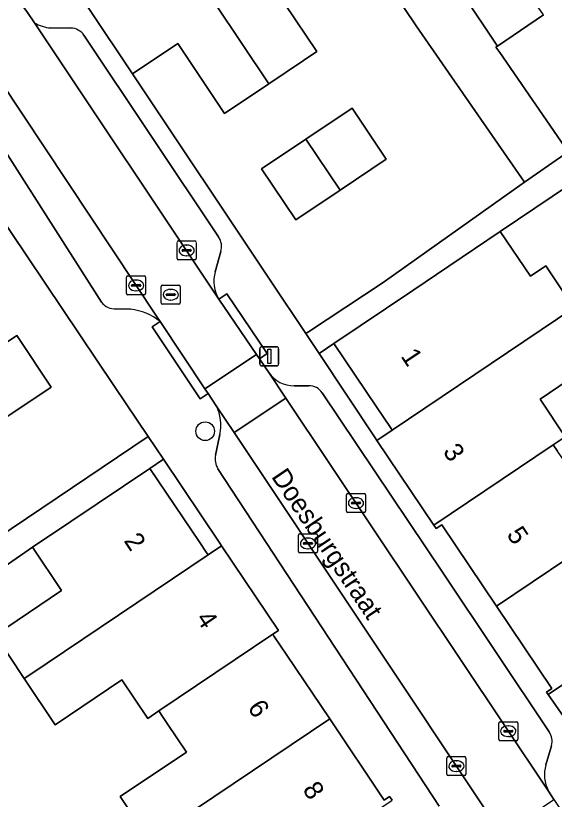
# Model space of a CAD drawing. Extents: x 158352 to 159489, y 383828 to 384603.
# Drawn here: x 158850.99 to 158879.31, y 384167.59 to 384208.76 of the extents above; entities that cross this region are included whole.
import ezdxf

# ---------------------------------------------------------------- set-up
doc = ezdxf.new("R2010")
doc.units = 0
for name, color, linetype in [('IMGEO_Boom', 7, 'Continuous'), ('IMGEO_Erf', 7, 'Continuous'), ('IMGEO_Kolk', 7, 'Continuous'), ('IMGEO_Lichtmast', 7, 'Continuous'), ('IMGEO_Muur', 7, 'Continuous'), ('IMGEO_Openbare_ruimte_label', 7, 'Continuous'), ('IMGEO_Pand', 7, 'Continuous'), ('IMGEO_Pand_nummerreeks', 7, 'Continuous'), ('IMGEO_Parkeervlak_open', 7, 'Continuous'), ('IMGEO_Rijbaan_lokaal_open', 7, 'Continuous'), ('IMGEO_Rioolput', 7, 'Continuous'), ('IMGEO_Voetpad_open', 7, 'Continuous')]:
    doc.layers.add(name, color=color, linetype=linetype)

msp = doc.modelspace()

# ---------------------------------------------------------------- linework, layer by layer
at = {"layer": 'IMGEO_Boom'}
msp.add_circle((158860.955, 384186.927), 0.489, dxfattribs=at)
at = {"layer": 'IMGEO_Erf'}
for points in [[(158878.746, 384208.793), (158876.327, 384207.158), (158876.239, 384207.099), (158876.437, 384206.814), (158880.042, 384201.612), (158903.087, 384216.716)], [(158888.315, 384205.388), (158876.47, 384197.42), (158878.05, 384195.073), (158878.857, 384195.616), (158880.34, 384193.413)], [(158838.748, 384173.722), (158857.959, 384186.647), (158856.194, 384189.271), (158848.89, 384200.127)], [(158882.008, 384190.934), (158878.56, 384188.614), (158879.887, 384186.641), (158879.256, 384186.217), (158879.485, 384185.876)], [(158858.024, 384165.444), (158856.487, 384167.731), (158859.97, 384170.072), (158858.956, 384171.581), (158858.716, 384171.937), (158858.517, 384172.232), (158857.94, 384171.845), (158856.581, 384173.868), (158853.067, 384171.507), (158851.438, 384173.932), (158849.91, 384176.206), (158853.411, 384178.559), (158851.882, 384180.832), (158839.665, 384172.375)]]:
    msp.add_lwpolyline(points, dxfattribs=at)
for points in [[(158872.043, 384208.224), (158870.027, 384211.237), (158869.947, 384211.183), (158867.58, 384214.719), (158865.517, 384213.338), (158863.43, 384211.941), (158866.824, 384206.871), (158866.129, 384206.406), (158864.304, 384205.184), (158861.974, 384203.624), (158859.52, 384207.288), (158857.143, 384205.697), (158864.445, 384194.753), (158866.244, 384192.057), (158866.384, 384192.15), (158870.312, 384194.74), (158877.734, 384200.012)], [(158866.251, 384202.276), (158868.675, 384203.899), (158870.472, 384201.215), (158868.047, 384199.592), (158865.718, 384198.032), (158863.921, 384200.716)], [(158846.319, 384188.78), (158848.514, 384190.249), (158851.055, 384191.95), (158852.863, 384189.249), (158850.321, 384187.548), (158848.127, 384186.079)], [(158867.722, 384191.534), (158866.941, 384191.013), (158869.896, 384186.584), (158869.987, 384186.448), (158870.784, 384186.984), (158870.692, 384187.12), (158869.964, 384188.201)], [(158858.762, 384185.454), (158858.049, 384184.975), (158860.667, 384181.079), (158861.009, 384180.57), (158861.106, 384180.426), (158861.821, 384180.907), (158861.724, 384181.051)]]:
    msp.add_lwpolyline(points, close=True, dxfattribs=at)
at = {"layer": 'IMGEO_Kolk'}
for p, q in [((158859.482, 384195.998), (158859.482, 384196.85)), ((158859.557, 384196.924), (158860.409, 384196.924)), ((158860.483, 384196.85), (158860.483, 384195.998)), ((158859.741, 384196.418), (158859.741, 384196.43)), ((158859.784, 384196.467), (158860.182, 384196.467)), ((158859.97, 384196.704), (158859.995, 384196.704)), ((158860.225, 384196.43), (158860.225, 384196.418)), ((158860.179, 384196.381), (158859.781, 384196.381)), ((158859.993, 384196.144), (158859.968, 384196.144)), ((158860.409, 384195.924), (158859.557, 384195.924)), ((158856.824, 384194.16), (158856.824, 384195.012)), ((158856.899, 384195.086), (158857.751, 384195.086)), ((158857.312, 384194.866), (158857.337, 384194.866)), ((158857.825, 384195.012), (158857.825, 384194.16)), ((158857.083, 384194.58), (158857.083, 384194.592)), ((158857.521, 384194.543), (158857.123, 384194.543)), ((158857.126, 384194.629), (158857.524, 384194.629)), ((158857.567, 384194.592), (158857.567, 384194.58)), ((158857.751, 384194.086), (158856.899, 384194.086)), ((158857.335, 384194.306), (158857.31, 384194.306)), ((158868.382, 384182.73), (158868.382, 384183.582)), ((158868.457, 384183.656), (158869.309, 384183.656)), ((158868.87, 384183.436), (158868.895, 384183.436)), ((158869.383, 384183.582), (158869.383, 384182.73)), ((158868.641, 384183.15), (158868.641, 384183.162)), ((158869.079, 384183.113), (158868.681, 384183.113)), ((158868.684, 384183.199), (158869.082, 384183.199)), ((158868.893, 384182.876), (158868.868, 384182.876)), ((158869.125, 384183.162), (158869.125, 384183.15)), ((158869.309, 384182.656), (158868.457, 384182.656)), ((158865.859, 384180.608), (158865.859, 384181.46)), ((158865.934, 384181.534), (158866.786, 384181.534)), ((158866.347, 384181.314), (158866.372, 384181.314)), ((158866.86, 384181.46), (158866.86, 384180.608)), ((158866.118, 384181.028), (158866.118, 384181.04)), ((158866.556, 384180.991), (158866.158, 384180.991)), ((158866.161, 384181.077), (158866.559, 384181.077)), ((158866.602, 384181.04), (158866.602, 384181.028)), ((158866.786, 384180.534), (158865.934, 384180.534)), ((158866.37, 384180.754), (158866.345, 384180.754)), ((158876.389, 384170.744), (158876.389, 384171.596)), ((158876.464, 384171.67), (158877.316, 384171.67)), ((158876.877, 384171.45), (158876.902, 384171.45)), ((158877.39, 384171.596), (158877.39, 384170.744)), ((158876.648, 384171.164), (158876.648, 384171.176)), ((158877.086, 384171.127), (158876.688, 384171.127)), ((158876.691, 384171.213), (158877.089, 384171.213)), ((158877.132, 384171.176), (158877.132, 384171.164)), ((158877.316, 384170.67), (158876.464, 384170.67)), ((158876.9, 384170.89), (158876.875, 384170.89)), ((158873.66, 384168.909), (158873.66, 384169.761)), ((158873.735, 384169.835), (158874.587, 384169.835)), ((158874.661, 384169.761), (158874.661, 384168.909)), ((158873.919, 384169.329), (158873.919, 384169.341)), ((158874.357, 384169.292), (158873.959, 384169.292)), ((158873.962, 384169.378), (158874.36, 384169.378)), ((158874.148, 384169.615), (158874.173, 384169.615)), ((158874.403, 384169.341), (158874.403, 384169.329)), ((158874.171, 384169.055), (158874.146, 384169.055)), ((158874.587, 384168.835), (158873.735, 384168.835))]:
    msp.add_line(p, q, dxfattribs=at)
for points in [[(158859.482, 384195.998), (158859.482, 384196.85)], [(158859.557, 384196.924), (158860.409, 384196.924)], [(158860.483, 384196.85), (158860.483, 384195.998)], [(158860.409, 384195.924), (158859.557, 384195.924)], [(158856.824, 384194.16), (158856.824, 384195.012)], [(158856.899, 384195.086), (158857.751, 384195.086)], [(158857.825, 384195.012), (158857.825, 384194.16)], [(158857.751, 384194.086), (158856.899, 384194.086)], [(158868.382, 384182.73), (158868.382, 384183.582)], [(158868.457, 384183.656), (158869.309, 384183.656)], [(158869.383, 384183.582), (158869.383, 384182.73)], [(158869.309, 384182.656), (158868.457, 384182.656)], [(158865.859, 384180.608), (158865.859, 384181.46)], [(158865.934, 384181.534), (158866.786, 384181.534)], [(158866.86, 384181.46), (158866.86, 384180.608)], [(158866.786, 384180.534), (158865.934, 384180.534)], [(158876.389, 384170.744), (158876.389, 384171.596)], [(158876.464, 384171.67), (158877.316, 384171.67)], [(158877.39, 384171.596), (158877.39, 384170.744)], [(158877.316, 384170.67), (158876.464, 384170.67)], [(158873.66, 384168.909), (158873.66, 384169.761)], [(158873.735, 384169.835), (158874.587, 384169.835)], [(158874.661, 384169.761), (158874.661, 384168.909)], [(158874.587, 384168.835), (158873.735, 384168.835)]]:
    msp.add_lwpolyline(points, dxfattribs=at)
for centre, radius, start, end in [((158859.559, 384196.848), 0.0765, 91.552, 178.448), ((158859.559, 384196.848), 0.0765, 91.552, 178.448), ((158860.407, 384196.848), 0.0765, 1.552, 88.448), ((158860.407, 384196.848), 0.0765, 1.552, 88.448), ((158859.781, 384196.427), 0.0403, 85.8775, 175.7526), ((158860.186, 384196.429), 0.0386, 1.7309, 96.639), ((158859.778, 384196.417), 0.0366, 178.938, 274.7102), ((158860.182, 384196.424), 0.043, 264.8664, 352.4533), ((158859.559, 384196), 0.0765, 181.552, 268.448), ((158859.559, 384196), 0.0765, 181.552, 268.448), ((158860.407, 384196), 0.0765, 271.552, 358.448), ((158860.407, 384196), 0.0765, 271.552, 358.448), ((158856.901, 384195.01), 0.0765, 91.552, 178.448), ((158856.901, 384195.01), 0.0765, 91.552, 178.448), ((158857.749, 384195.01), 0.0765, 1.552, 88.448), ((158857.749, 384195.01), 0.0765, 1.552, 88.448), ((158857.123, 384194.589), 0.0403, 85.8775, 175.7526), ((158857.12, 384194.579), 0.0366, 178.938, 274.7102), ((158857.524, 384194.586), 0.043, 264.8664, 352.4533), ((158857.528, 384194.591), 0.0386, 1.7309, 96.639), ((158856.901, 384194.162), 0.0765, 181.552, 268.448), ((158856.901, 384194.162), 0.0765, 181.552, 268.448), ((158857.749, 384194.162), 0.0765, 271.552, 358.448), ((158857.749, 384194.162), 0.0765, 271.552, 358.448), ((158868.459, 384183.58), 0.0765, 91.552, 178.448), ((158868.459, 384183.58), 0.0765, 91.552, 178.448), ((158869.307, 384183.58), 0.0765, 1.552, 88.448), ((158869.307, 384183.58), 0.0765, 1.552, 88.448), ((158868.681, 384183.159), 0.0403, 85.8775, 175.7526), ((158868.678, 384183.149), 0.0366, 178.938, 274.7102), ((158869.082, 384183.156), 0.043, 264.8664, 352.4533), ((158869.086, 384183.161), 0.0386, 1.7309, 96.639), ((158868.459, 384182.732), 0.0765, 181.552, 268.448), ((158868.459, 384182.732), 0.0765, 181.552, 268.448), ((158869.307, 384182.732), 0.0765, 271.552, 358.448), ((158869.307, 384182.732), 0.0765, 271.552, 358.448), ((158865.936, 384181.458), 0.0765, 91.552, 178.448), ((158865.936, 384181.458), 0.0765, 91.552, 178.448), ((158866.784, 384181.458), 0.0765, 1.552, 88.448), ((158866.784, 384181.458), 0.0765, 1.552, 88.448), ((158866.158, 384181.037), 0.0403, 85.8775, 175.7526), ((158866.155, 384181.027), 0.0366, 178.938, 274.7102), ((158866.559, 384181.034), 0.043, 264.8664, 352.4533), ((158866.563, 384181.039), 0.0386, 1.7309, 96.639), ((158865.936, 384180.61), 0.0765, 181.552, 268.448), ((158865.936, 384180.61), 0.0765, 181.552, 268.448), ((158866.784, 384180.61), 0.0765, 271.552, 358.448), ((158866.784, 384180.61), 0.0765, 271.552, 358.448), ((158876.466, 384171.594), 0.0765, 91.552, 178.448), ((158876.466, 384171.594), 0.0765, 91.552, 178.448), ((158877.314, 384171.594), 0.0765, 1.552, 88.448), ((158877.314, 384171.594), 0.0765, 1.552, 88.448), ((158876.688, 384171.173), 0.0403, 85.8775, 175.7526), ((158876.685, 384171.163), 0.0366, 178.938, 274.7102), ((158877.089, 384171.17), 0.043, 264.8664, 352.4533), ((158877.093, 384171.175), 0.0386, 1.7309, 96.639), ((158876.466, 384170.746), 0.0765, 181.552, 268.448), ((158876.466, 384170.746), 0.0765, 181.552, 268.448), ((158877.314, 384170.746), 0.0765, 271.552, 358.448), ((158877.314, 384170.746), 0.0765, 271.552, 358.448), ((158873.737, 384169.759), 0.0765, 91.552, 178.448), ((158873.737, 384169.759), 0.0765, 91.552, 178.448), ((158874.585, 384169.759), 0.0765, 1.552, 88.448), ((158874.585, 384169.759), 0.0765, 1.552, 88.448), ((158873.959, 384169.338), 0.0403, 85.8775, 175.7526), ((158873.956, 384169.328), 0.0366, 178.938, 274.7102), ((158874.36, 384169.335), 0.043, 264.8664, 352.4533), ((158874.364, 384169.34), 0.0386, 1.7309, 96.639), ((158873.737, 384168.911), 0.0765, 181.552, 268.448), ((158873.737, 384168.911), 0.0765, 181.552, 268.448), ((158874.585, 384168.911), 0.0765, 271.552, 358.448), ((158874.585, 384168.911), 0.0765, 271.552, 358.448)]:
    msp.add_arc(centre, radius, start, end, dxfattribs=at)
for centre, major_axis, ratio, start_param, end_param in [((158859.969, 384196.424), (-0.387, 0.002), 0.722429, 4.712389, 7.853982), ((158859.994, 384196.424), (-0.39, 0.002), 0.717154, 1.570796, 4.712389), ((158857.311, 384194.586), (-0.387, 0.002), 0.722429, 4.712389, 7.853982), ((158857.336, 384194.586), (-0.39, 0.002), 0.717154, 1.570796, 4.712389), ((158868.869, 384183.156), (-0.387, 0.002), 0.722429, 4.712389, 7.853982), ((158868.894, 384183.156), (-0.39, 0.002), 0.717154, 1.570796, 4.712389), ((158866.346, 384181.034), (-0.387, 0.002), 0.722429, 4.712389, 7.853982), ((158866.371, 384181.034), (-0.39, 0.002), 0.717154, 1.570796, 4.712389), ((158876.876, 384171.17), (-0.387, 0.002), 0.722429, 4.712389, 7.853982), ((158876.901, 384171.17), (-0.39, 0.002), 0.717154, 1.570796, 4.712389), ((158874.147, 384169.335), (-0.387, 0.002), 0.722429, 4.712389, 7.853982), ((158874.172, 384169.335), (-0.39, 0.002), 0.717154, 1.570796, 4.712389)]:
    msp.add_ellipse(centre, major_axis=major_axis, ratio=ratio, start_param=start_param, end_param=end_param, dxfattribs=at)
at = {"layer": 'IMGEO_Lichtmast'}
for p, q in [((158863.829, 384190.461), (158863.829, 384191.261)), ((158863.829, 384191.261), (158863.829, 384190.461)), ((158863.929, 384191.361), (158864.719, 384191.361)), ((158864.719, 384191.361), (158863.929, 384191.361)), ((158864.819, 384191.261), (158864.819, 384190.461)), ((158864.819, 384190.461), (158864.819, 384191.261)), ((158864.719, 384190.361), (158863.929, 384190.361)), ((158863.929, 384190.361), (158864.719, 384190.361))]:
    msp.add_line(p, q, dxfattribs=at)
msp.add_lwpolyline([(158864.249, 384191.236), (158864.399, 384191.236), (158864.399, 384190.486), (158864.249, 384190.486), (158864.249, 384191.236)], dxfattribs=at)
for centre, start, end in [((158863.929, 384191.261), 90, 180), ((158863.929, 384191.261), 90, 180), ((158864.719, 384191.261), 0, 90), ((158864.719, 384191.261), 360, 90), ((158863.929, 384190.461), 180, 270), ((158863.929, 384190.461), 180, 270), ((158864.719, 384190.461), 270, 0), ((158864.719, 384190.461), 270, 0)]:
    msp.add_arc(centre, 0.1, start, end, dxfattribs=at)
at = {"layer": 'IMGEO_Muur'}
for points in [[(158857.143, 384205.697), (158864.445, 384194.753)], [(158848.89, 384200.127), (158856.194, 384189.271)]]:
    msp.add_lwpolyline(points, dxfattribs=at)
at = {"layer": 'IMGEO_Pand'}
for points in [[(158865.517, 384213.338), (158865.421, 384213.482), (158860.858, 384220.299), (158860.447, 384220.913), (158856.885, 384218.53), (158858.292, 384216.428), (158857.246, 384215.728), (158864.304, 384205.184), (158866.129, 384206.406), (158866.824, 384206.871), (158863.43, 384211.941)], [(158857.246, 384215.728), (158852.538, 384212.577), (158857.143, 384205.697), (158859.52, 384207.288), (158861.974, 384203.624), (158864.304, 384205.184)], [(158876.838, 384211.547), (158874.875, 384214.481), (158872.492, 384212.886), (158874.482, 384209.914), (158876.327, 384207.158), (158878.746, 384208.793)], [(158876.437, 384206.814), (158876.239, 384207.099), (158876.327, 384207.158), (158874.482, 384209.914), (158872.492, 384212.886), (158870.027, 384211.237), (158872.043, 384208.224), (158877.734, 384200.012), (158880.042, 384201.612)], [(158868.047, 384199.592), (158870.472, 384201.215), (158868.675, 384203.899), (158866.251, 384202.276)], [(158868.047, 384199.592), (158866.251, 384202.276), (158863.921, 384200.716), (158865.718, 384198.032)], [(158880.34, 384193.413), (158878.857, 384195.616), (158878.05, 384195.073), (158876.47, 384197.42), (158873.769, 384195.603), (158871.871, 384194.326), (158867.722, 384191.534), (158869.964, 384188.201), (158870.692, 384187.12), (158870.784, 384186.984)], [(158878.56, 384188.614), (158882.008, 384190.934), (158880.34, 384193.413), (158870.784, 384186.984), (158869.987, 384186.448), (158872.982, 384181.998), (158879.256, 384186.217), (158879.887, 384186.641)], [(158848.514, 384190.249), (158850.321, 384187.548), (158852.863, 384189.249), (158851.055, 384191.95)], [(158885.777, 384184.139), (158884.195, 384186.489), (158880.669, 384184.117), (158879.759, 384185.469), (158879.485, 384185.876), (158879.256, 384186.217), (158872.982, 384181.998), (158873.102, 384181.819), (158873.389, 384182.013), (158876.265, 384177.74), (158885.643, 384184.049)], [(158861.106, 384180.426), (158861.009, 384180.57), (158860.667, 384181.079), (158858.049, 384184.975), (158853.899, 384182.187), (158851.882, 384180.832), (158853.411, 384178.559), (158849.91, 384176.206), (158851.438, 384173.932), (158851.682, 384174.096)], [(158885.777, 384184.139), (158885.643, 384184.049), (158876.265, 384177.74), (158879.176, 384173.413), (158878.901, 384173.228), (158878.986, 384173.105), (158885.207, 384177.29), (158884.854, 384177.814), (158883.82, 384179.35), (158887.385, 384181.749)], [(158864.513, 384176.259), (158864.81, 384176.459), (158861.821, 384180.907), (158861.106, 384180.426), (158851.682, 384174.096), (158851.438, 384173.932), (158853.067, 384171.507), (158856.581, 384173.868), (158857.94, 384171.845), (158858.517, 384172.232)], [(158892.302, 384175.597), (158890.768, 384177.876), (158887.28, 384175.529), (158885.818, 384177.701), (158885.207, 384177.29), (158878.986, 384173.105), (158882.044, 384168.696)], [(158867.501, 384171.811), (158865.246, 384175.168), (158864.588, 384176.147), (158864.513, 384176.259), (158858.517, 384172.232), (158858.716, 384171.937), (158858.956, 384171.581), (158859.97, 384170.072), (158856.487, 384167.731), (158858.024, 384165.444), (158858.355, 384165.667)], [(158858.024, 384165.444), (158859.582, 384163.125), (158863.115, 384165.499), (158864.381, 384163.616), (158863.746, 384163.189), (158863.911, 384162.943), (158864.307, 384163.209), (158870.778, 384167.555), (158870.648, 384167.748), (158870.361, 384167.555), (158867.501, 384171.811), (158858.355, 384165.667)]]:
    msp.add_lwpolyline(points, close=True, dxfattribs=at)
at = {"layer": 'IMGEO_Parkeervlak_open'}
for points in [[(158851.983, 384208.383), (158861.676, 384193.862)], [(158853.902, 384208.104), (158852.841, 384208.113)], [(158861.661, 384197.139), (158854.581, 384207.733)], [(158858.586, 384192.689), (158858.439, 384192.912), (158848.992, 384207.115)], [(158849.015, 384203.839), (158855.509, 384193.706)], [(158861.481, 384195.306), (158861.783, 384196.363)], [(158856.28, 384193.351), (158857.03, 384193.335)], [(158864.301, 384190.011), (158865.197, 384188.669), (158879, 384168.028)], [(158866.408, 384189.319), (158865.637, 384189.313)], [(158879.046, 384171.141), (158873.466, 384179.475), (158867.105, 384188.951)], [(158862.48, 384186.854), (158861.542, 384188.261)], [(158861.727, 384186.75), (158861.495, 384185.664)], [(158876.351, 384166.052), (158876.113, 384166.409), (158862.48, 384186.854)], [(158861.63, 384184.958), (158873.249, 384167.231)], [(158878.867, 384169.408), (158879.159, 384170.405)]]:
    msp.add_lwpolyline(points, dxfattribs=at)
for centre, radius, start, end in [((158852.994, 384210.099), 1.992, 239.4806, 265.5833), ((158853.892, 384207.279), 0.825, 33.3785, 89.3178), ((158860.878, 384196.618), 0.94, 344.237, 33.6324), ((158863.247, 384194.809), 1.835, 164.2975, 211.0841), ((158856.234, 384194.267), 0.917, 217.7032, 272.8502), ((158856.693, 384190.326), 3.028, 51.299, 83.6077), ((158865.624, 384190.915), 1.602, 214.359, 270.4709), ((158866.415, 384188.489), 0.83, 33.819, 90.5149), ((158859.547, 384187.25), 2.236, 347.0806, 26.88), ((158862.397, 384185.471), 0.923, 167.9058, 213.7448), ((158878.313, 384170.652), 0.881, 343.7317, 33.7255), ((158880.65, 384168.883), 1.858, 163.6026, 207.4074)]:
    msp.add_arc(centre, radius, start, end, dxfattribs=at)
at = {"layer": 'IMGEO_Rijbaan_lokaal_open'}
for points in [[(158851.983, 384208.383), (158851.589, 384208.974), (158851.354, 384209.268), (158848.141, 384213.898), (158847.546, 384214.816), (158844.837, 384213.001), (158845.444, 384212.097), (158848.992, 384207.115), (158858.439, 384192.912), (158858.586, 384192.689), (158860.943, 384189.158), (158863.65, 384190.966), (158861.676, 384193.862)], [(158861.106, 384188.914), (158861.542, 384188.261), (158862.48, 384186.854), (158865.197, 384188.669), (158864.301, 384190.011), (158863.807, 384190.736), (158863.65, 384190.966), (158860.943, 384189.158)], [(158865.197, 384188.669), (158862.48, 384186.854), (158876.113, 384166.409), (158876.351, 384166.052), (158876.56, 384165.749), (158879.291, 384167.574), (158879, 384168.028)]]:
    msp.add_lwpolyline(points, close=True, dxfattribs=at)
at = {"layer": 'IMGEO_Rioolput'}
for p, q in [((158858.645, 384193.674), (158858.645, 384194.526)), ((158858.72, 384194.6), (158859.572, 384194.6)), ((158859.133, 384194.38), (158859.158, 384194.38)), ((158859.646, 384194.526), (158859.646, 384193.674)), ((158858.904, 384194.094), (158858.904, 384194.106)), ((158859.342, 384194.057), (158858.944, 384194.057)), ((158858.947, 384194.143), (158859.345, 384194.143)), ((158859.388, 384194.106), (158859.388, 384194.094)), ((158859.572, 384193.6), (158858.72, 384193.6)), ((158859.156, 384193.82), (158859.131, 384193.82))]:
    msp.add_line(p, q, dxfattribs=at)
for points in [[(158858.645, 384193.674), (158858.645, 384194.526)], [(158858.72, 384194.6), (158859.572, 384194.6)], [(158859.646, 384194.526), (158859.646, 384193.674)], [(158859.572, 384193.6), (158858.72, 384193.6)]]:
    msp.add_lwpolyline(points, dxfattribs=at)
for centre, radius, start, end in [((158858.722, 384194.524), 0.0765, 91.552, 178.448), ((158858.722, 384194.524), 0.0765, 91.552, 178.448), ((158859.57, 384194.524), 0.0765, 1.552, 88.448), ((158859.57, 384194.524), 0.0765, 1.552, 88.448), ((158858.944, 384194.103), 0.0403, 85.8775, 175.7526), ((158858.941, 384194.093), 0.0366, 178.938, 274.7102), ((158859.345, 384194.1), 0.043, 264.8664, 352.4533), ((158859.349, 384194.105), 0.0386, 1.7309, 96.639), ((158858.722, 384193.676), 0.0765, 181.552, 268.448), ((158858.722, 384193.676), 0.0765, 181.552, 268.448), ((158859.57, 384193.676), 0.0765, 271.552, 358.448), ((158859.57, 384193.676), 0.0765, 271.552, 358.448)]:
    msp.add_arc(centre, radius, start, end, dxfattribs=at)
for centre, major_axis, ratio, start_param, end_param in [((158859.132, 384194.1), (-0.387, 0.002), 0.722429, 4.712389, 7.853982), ((158859.157, 384194.1), (-0.39, 0.002), 0.717154, 1.570796, 4.712389)]:
    msp.add_ellipse(centre, major_axis=major_axis, ratio=ratio, start_param=start_param, end_param=end_param, dxfattribs=at)
at = {"layer": 'IMGEO_Voetpad_open'}
for points in [[(158852.538, 384212.577), (158849.203, 384217.574), (158846.791, 384215.962), (158847.546, 384214.816), (158848.141, 384213.898), (158851.354, 384209.268), (158851.589, 384208.974), (158851.983, 384208.383)], [(158848.992, 384207.115), (158845.444, 384212.097), (158844.837, 384213.001), (158843.962, 384214.297), (158841.042, 384212.024), (158843.27, 384208.645), (158844.268, 384207.036), (158848.89, 384200.127), (158856.194, 384189.271), (158857.959, 384186.647), (158858.762, 384185.454), (158861.724, 384181.051), (158861.821, 384180.907), (158864.81, 384176.459), (158864.513, 384176.259), (158864.588, 384176.147), (158865.246, 384175.168), (158867.501, 384171.811), (158870.361, 384167.555), (158870.648, 384167.748), (158870.778, 384167.555)], [(158904.315, 384134.226), (158902.964, 384137.583), (158900.735, 384140.836), (158896.123, 384147.701), (158888.397, 384159.227), (158888.276, 384159.407), (158885.101, 384164.143), (158882.152, 384168.541), (158882.044, 384168.696), (158878.986, 384173.105), (158878.901, 384173.228), (158879.176, 384173.413), (158876.265, 384177.74), (158873.389, 384182.013), (158873.102, 384181.819), (158872.982, 384181.998), (158869.987, 384186.448), (158869.896, 384186.584), (158866.941, 384191.013), (158866.244, 384192.057), (158864.445, 384194.753), (158857.143, 384205.697), (158852.538, 384212.577)], [(158852.841, 384208.113), (158853.902, 384208.104)], [(158854.581, 384207.733), (158861.661, 384197.139)], [(158855.509, 384193.706), (158849.015, 384203.839)], [(158861.783, 384196.363), (158861.481, 384195.306)], [(158861.676, 384193.862), (158862.088, 384194.142), (158864.22, 384191.017), (158863.807, 384190.736), (158864.301, 384190.011)], [(158857.03, 384193.335), (158856.28, 384193.351)], [(158861.542, 384188.261), (158861.106, 384188.914), (158860.691, 384188.637), (158858.172, 384192.413), (158858.586, 384192.689)], [(158865.637, 384189.313), (158866.408, 384189.319)], [(158867.105, 384188.951), (158873.466, 384179.475), (158879.046, 384171.141)], [(158861.495, 384185.664), (158861.727, 384186.75)], [(158873.249, 384167.231), (158861.63, 384184.958)], [(158879.159, 384170.405), (158878.867, 384169.408)], [(158879, 384168.028), (158879.291, 384167.574), (158880.587, 384165.641), (158881.451, 384166.22), (158888.741, 384155.349), (158887.877, 384154.77), (158888.055, 384154.504)]]:
    msp.add_lwpolyline(points, dxfattribs=at)
for points in [[(158889.57, 384203.433), (158891.249, 384200.818), (158891.841, 384201.199), (158891.864, 384201.163), (158894.025, 384197.797), (158894.911, 384196.416), (158896.575, 384197.504), (158894.657, 384200.436), (158890.537, 384206.736), (158903.898, 384215.474), (158903.087, 384216.716), (158880.042, 384201.612), (158877.734, 384200.012), (158870.312, 384194.74), (158866.384, 384192.15), (158866.244, 384192.057), (158866.941, 384191.013), (158867.722, 384191.534), (158871.871, 384194.326), (158873.769, 384195.603), (158876.47, 384197.42), (158888.315, 384205.388)], [(158863.807, 384190.736), (158864.22, 384191.017), (158862.088, 384194.142), (158861.676, 384193.862), (158863.65, 384190.966)], [(158858.586, 384192.689), (158858.172, 384192.413), (158860.691, 384188.637), (158861.106, 384188.914), (158860.943, 384189.158)], [(158851.882, 384180.832), (158853.899, 384182.187), (158858.049, 384184.975), (158858.762, 384185.454), (158857.959, 384186.647), (158838.748, 384173.722), (158839.665, 384172.375)]]:
    msp.add_lwpolyline(points, close=True, dxfattribs=at)
for centre, radius, start, end in [((158852.994, 384210.099), 1.992, 239.4806, 265.5833), ((158853.892, 384207.279), 0.825, 33.3785, 89.3178), ((158860.878, 384196.618), 0.94, 344.237, 33.6324), ((158863.247, 384194.809), 1.835, 164.2975, 211.0841), ((158856.234, 384194.267), 0.917, 217.7032, 272.8502), ((158856.693, 384190.326), 3.028, 51.299, 83.6077), ((158865.624, 384190.915), 1.602, 214.359, 270.4709), ((158866.415, 384188.489), 0.83, 33.819, 90.5149), ((158859.547, 384187.25), 2.236, 347.0806, 26.88), ((158862.397, 384185.471), 0.923, 167.9058, 213.7448), ((158878.313, 384170.652), 0.881, 343.7317, 33.7255), ((158880.65, 384168.883), 1.858, 163.6026, 207.4074)]:
    msp.add_arc(centre, radius, start, end, dxfattribs=at)

# ---------------------------------------------------------------- texts
at = {"layer": 'IMGEO_Openbare_ruimte_label'}
msp.add_text('Doesburgstraat', height=1, rotation=303.992, dxfattribs=at).set_placement((158864.405, 384184.54))
at = {"layer": 'IMGEO_Pand_nummerreeks'}
for s, rotation, p in [('1', 303.9361, (158871.208, 384190.868)), ('3', 303.9361, (158873.422, 384185.858)), ('5', 303.9361, (158876.773, 384181.498)), ('2', 303.9017, (158856.652, 384181.173)), ('4', 303.9017, (158860.439, 384177.083)), ('6', 303.896, (158863.155, 384172.399)), ('8', 303.8973, (158866.045, 384168.099))]:
    msp.add_text(s, height=1, rotation=rotation, dxfattribs=at).set_placement(p)

doc.saveas('drawing.dxf')
